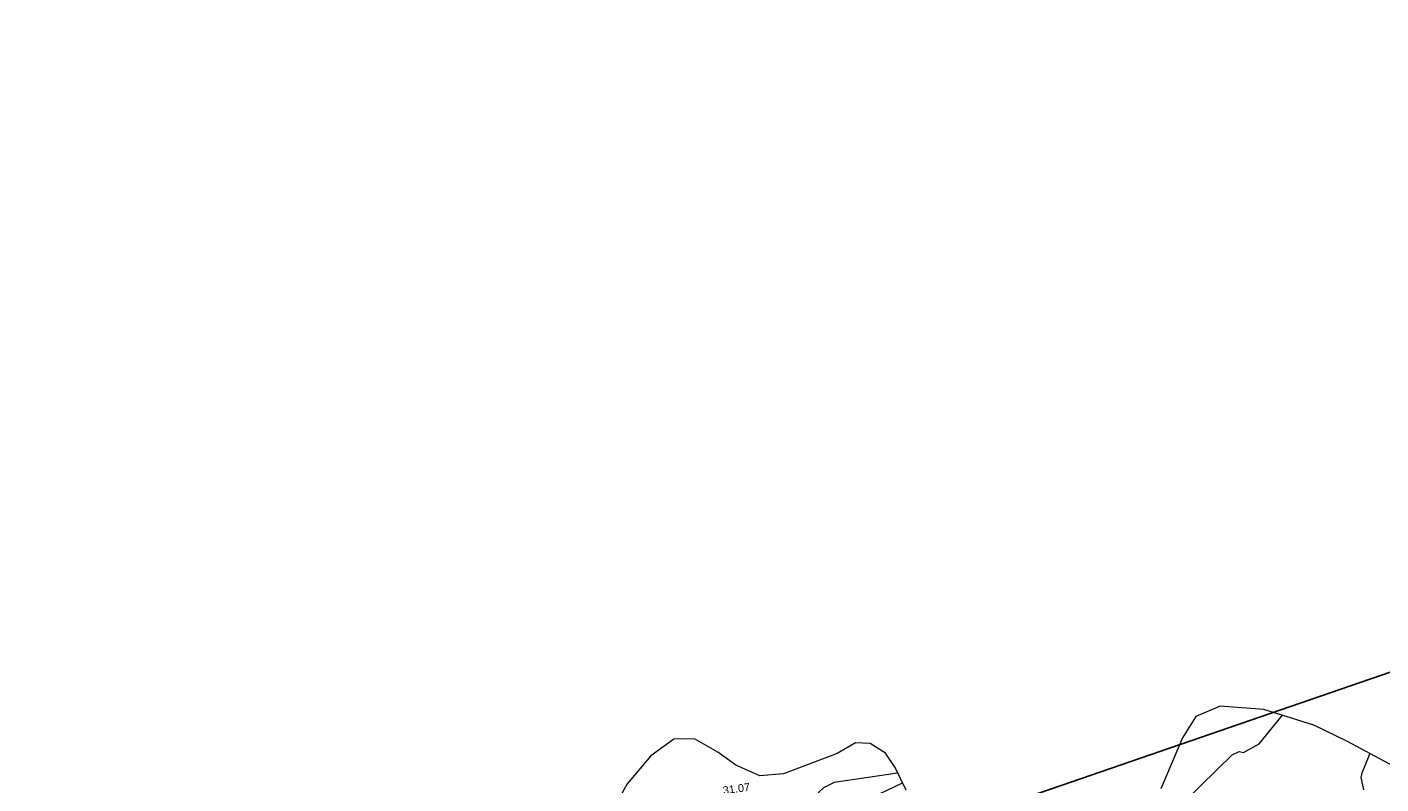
# Model space of a CAD drawing. Header units: millimetres. Extents: x -287732 to 520720, y -103372 to 287754.
# Tile 276 of 380: x -6642 to 58205, y 245746 to 282016. Entities that reach past the tile are written whole.
import ezdxf

# ---------------------------------------------------------------- set-up
doc = ezdxf.new("R2010")
doc.units = ezdxf.units.MM
doc.linetypes.add('IMPORT-UG_ELEC_STREET LIGHTING_QLB2 _2_', pattern=[2700, 1500, -300, 0, -250, 150, -300, 0, -200])
for name, color, linetype, lineweight, true_color in [('00_UAV_BUILDING_CANOPY', 7, 'Continuous', 9, 0xff7fff), ('00_UAV_SLOPE_BOTTOM', 30, 'Continuous', 9, 0xff7f00), ('00_UAV_TREE_LINE', 7, 'Continuous', 9, 0x52a552), ('01_DTM_CONTOUR_MJR', 7, 'Continuous', 9, 0x7f3f00), ('01_DTM_CONTOUR_MNR', 7, 'Continuous', 9, 0xa5a552), ('12333-PUM-2D-U-0001-C01 - Rev2_REVIT IMPORT_dwg', 7, 'Continuous', 9, 0x767676), ('PUM-SURVEY BOUNDARY_EXTENT', 190, 'Continuous', 25, 0x7f00ff)]:
    doc.layers.add(name, color=color, linetype=linetype, lineweight=lineweight, true_color=true_color)
doc.styles.add('Swis721 Lt BT_2', font='swissl.ttf', dxfattribs={"height": 375})

# ---------------------------------------------------------------- blocks, each defined once
blk = doc.blocks.new('12333-PUM-2D-U-0001-C01 - Rev2_REVIT IMPORT_dwg_MGS62954_T2_Galway_ITM_3d_Rev1-2077680-Site Location Plan Proposed')
at = {"layer": '00_UAV_SLOPE_BOTTOM', "color": 254, "true_color": 0xcccccc, "flags": 128}
blk.add_lwpolyline([(533941310, 725801042), (533938262, 725800648), (533937744, 725800393), (533937509, 725800167), (533937262, 725799605), (533937238, 725799210), (533936931, 725794219), (533936653, 725789695)], dxfattribs=at)
at = {"layer": '00_UAV_TREE_LINE', "color": 254, "true_color": 0xcccccc, "flags": 128}
for points in [[(533967415, 725799633), (533962881, 725802173), (533961285, 725802990), (533958897, 725803778), (533956816, 725803974), (533955636, 725803506), (533954975, 725802487), (533953893, 725800063)], [(533941695, 725800215), (533941188, 725801304), (533940744, 725802008), (533940020, 725802486), (533939314, 725802525), (533938423, 725802035), (533935845, 725801105), (533934708, 725801025), (533933568, 725801547), (533932718, 725802195), (533931607, 725802850), (533930623, 725802854), (533929497, 725802072), (533928349, 725800747), (533927497, 725799257)]]:
    blk.add_lwpolyline(points, dxfattribs=at)
at = {"layer": '01_DTM_CONTOUR_MJR', "color": 254, "true_color": 0xcccccc, "flags": 128}
for points in [[(533953615, 725797807), (533953924, 725798315), (533954253, 725798718), (533957344, 725801641), (533957676, 725801795), (533957887, 725801742), (533958643, 725802143), (533959786, 725803485)], [(533963938, 725801581), (533963536, 725800651), (533963482, 725800436), (533963610, 725799848)]]:
    blk.add_lwpolyline(points, dxfattribs=at)
at = {"layer": '01_DTM_CONTOUR_MNR', "color": 254, "true_color": 0xcccccc, "flags": 128}
blk.add_lwpolyline([(533938970, 725799390), (533941534, 725800560)], dxfattribs=at)
at = {"layer": '00_UAV_BUILDING_CANOPY', "color": 251, "true_color": 0x666666, "insert": (533932900, 725800537), "char_height": 375, "width": 1495.9, "attachment_point": 1, "rotation": 6.75208, "line_spacing_factor": 1.005062, "style": 'Swis721 Lt BT_2'}
blk.add_mtext('31.07', dxfattribs=at)
blk = doc.blocks.new('12333-PUM-2D-U-0001-C01 - Rev2_REVIT IMPORT_dwg-1620468-Site Location Plan Proposed')
at = {"layer": 'PUM-SURVEY BOUNDARY_EXTENT', "color": 201, "true_color": 0xd4aaff, "flags": 128}
blk.add_lwpolyline([(398929, 219217), (361065, 201697), (253020, 166563), (238979, 183340), (207851, 192933), (181882, 199208), (127766, 208632), (83230, 209506), (17732, 209070), (19322, 195161), (47320, 195520), (51595, 181823), (51019, 144085), (50538, 139735), (11069, 147832), (-5120, 154966), (-16971, 159262)], dxfattribs=at)
blk.add_blockref('12333-PUM-2D-U-0001-C01 - Rev2_REVIT IMPORT_dwg_MGS62954_T2_Galway_ITM_3d_Rev1-2077680-Site Location Plan Proposed', (-533641080, -725615854))

msp = doc.modelspace()

# ---------------------------------------------------------------- block references
at = {"layer": '12333-PUM-2D-U-0001-C01 - Rev2_REVIT IMPORT_dwg', "color": 254, "linetype": 'IMPORT-UG_ELEC_STREET LIGHTING_QLB2 _2_', "true_color": 0xffd4d4, "rotation": 0.9999999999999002}
msp.add_blockref('12333-PUM-2D-U-0001-C01 - Rev2_REVIT IMPORT_dwg-1620468-Site Location Plan Proposed', (-261895, 55870), dxfattribs=at)

doc.saveas('drawing.dxf')
